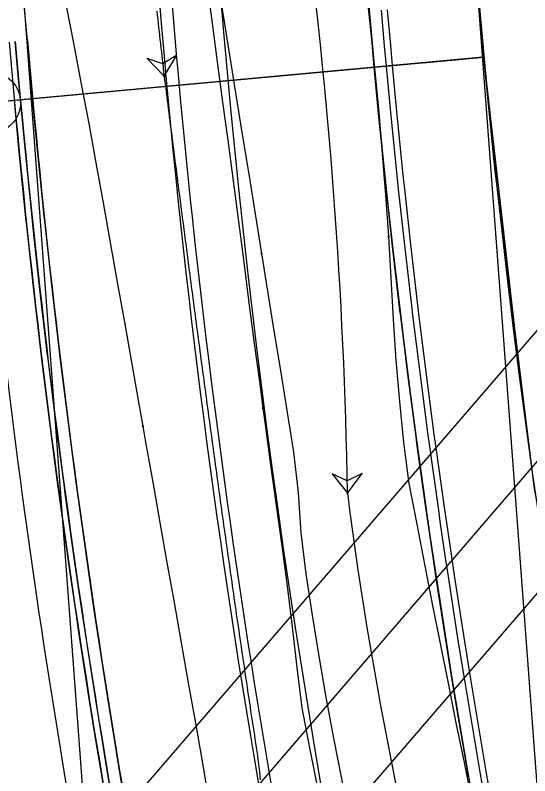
# Model space of a CAD drawing. Extents: x -70 to 701944, y -4 to 666871.
# Drawn here: x 668167.6 to 668209.6, y 656266.5 to 656328.6 of the extents above; entities that cross this region are included whole.
import ezdxf

# ---------------------------------------------------------------- set-up
doc = ezdxf.new("R2010")
doc.units = 0
for name, color, linetype in [('R_Detour', 7, 'Continuous'), ('R_Horz Alg', 7, 'Continuous'), ('R_No Plot', 7, 'Continuous'), ('R_Proposed Road', 7, 'Continuous'), ('R_Striping', 7, 'Continuous'), ('R_Water', 7, 'Continuous'), ('T_Indications', 7, 'Continuous'), ('T_Vehicle Path Lt Major', 7, 'Continuous'), ('T_Vehicle Path Rt', 7, 'Continuous')]:
    doc.layers.add(name, color=color, linetype=linetype)

msp = doc.modelspace()

# ---------------------------------------------------------------- linework, layer by layer
at = {"layer": 'R_Detour'}
msp.add_line((668123.427, 656317.607), (668203.754, 656325.009), dxfattribs=at)
at = {"layer": 'R_Horz Alg'}
msp.add_line((668214.129, 656212.597), (668204.795, 656337.586), dxfattribs=at)
msp.add_lwpolyline([(668200.849, 656324.741), (668205.828, 656325.2)], dxfattribs=at)
msp.add_arc((668919.004, 656390.918), 716.197, 184.270523, 204.123313, dxfattribs=at)
at = {"layer": 'R_No Plot'}
for p, q in [((668177.231, 656209.842), (668160.778, 656430.175)), ((668146.592, 656218.335), (668259.536, 656349.509))]:
    msp.add_line(p, q, dxfattribs=at)
for points in [[(668115.413, 656408.698), (668199.019, 656414.941), (668199.764, 656404.969), (668205.721, 656325.191), (668145.584, 656319.648), (668145.029, 656325.822), (668141.442, 656348.441), (668136.655, 656365.603), (668131.433, 656379.334), (668123.638, 656395.265)], [(668203.487, 656355.108), (668251.852, 656358.719), (668253.161, 656341.197), (668253.893, 656332.226), (668254.707, 656323.663), (668256.989, 656304.018), (668259.175, 656288.746), (668262.093, 656271.387), (668265.097, 656255.918), (668267.006, 656246.759), (668268.493, 656237.565), (668221.915, 656226.584), (668216.775, 656255.73), (668213.367, 656272.838), (668209.96, 656289.947), (668208.341, 656303.042), (668205.828, 656325.201), (668204.769, 656337.932)], [(668145.584, 656319.648), (668148.917, 656289.832), (668153.337, 656260.517), (668160.437, 656224.08), (668163.658, 656212.851), (668221.915, 656226.584), (668216.775, 656255.73), (668209.96, 656289.947), (668206.722, 656316.137), (668205.828, 656325.201), (668149.946, 656320.05)]]:
    msp.add_lwpolyline(points, close=True, dxfattribs=at)
msp.add_circle((668165.499, 656321.483), 2.5, dxfattribs=at)
at = {"layer": 'R_Proposed Road'}
for points in [[(668168.561, 656326.562), (668168.294, 656329.434), (668168.072, 656331.538), (668167.986, 656332.301), (668167.637, 656335.163), (668167.459, 656336.501)], [(668204.564, 656266.471), (668203.647, 656271.856), (668203.267, 656274.162), (668202.771, 656277.248), (668201.935, 656282.646), (668201.707, 656284.167), (668201.272, 656287.129), (668201.14, 656288.05), (668200.385, 656293.461), (668200.286, 656294.192), (668199.671, 656298.876), (668199.006, 656304.236), (668198.998, 656304.297), (668198.366, 656309.723), (668197.866, 656314.298), (668197.775, 656315.154), (668197.225, 656320.588), (668196.866, 656324.374), (668196.716, 656326.027), (668196.46, 656328.94)], [(668205.952, 656264.355), (668205.55, 656266.643), (668204.634, 656272.02), (668204.254, 656274.323), (668203.758, 656277.404), (668202.924, 656282.795), (668202.696, 656284.314), (668202.262, 656287.272), (668202.129, 656288.192), (668201.376, 656293.595), (668201.277, 656294.326), (668200.663, 656299.003), (668199.999, 656304.356), (668199.991, 656304.417), (668199.36, 656309.835), (668198.86, 656314.403), (668198.77, 656315.258), (668198.22, 656320.685), (668197.862, 656324.466), (668197.712, 656326.117), (668197.456, 656329.026)], [(668206.444, 656264.442), (668206.042, 656266.728), (668205.127, 656272.102), (668204.748, 656274.404), (668204.252, 656277.483), (668203.418, 656282.87), (668203.19, 656284.388), (668202.757, 656287.344), (668202.624, 656288.263), (668201.871, 656293.662), (668201.773, 656294.392), (668201.159, 656299.067), (668200.495, 656304.416), (668200.488, 656304.476), (668199.857, 656309.891), (668199.357, 656314.456), (668199.267, 656315.31), (668198.718, 656320.734), (668198.36, 656324.511), (668198.21, 656326.161), (668197.955, 656329.068)], [(668175.995, 656261.494), (668175.041, 656267.095), (668174.646, 656269.493), (668174.129, 656272.702), (668173.26, 656278.316), (668173.023, 656279.898), (668172.571, 656282.979), (668172.433, 656283.937), (668171.648, 656289.563), (668171.545, 656290.324), (668170.906, 656295.196), (668170.214, 656300.77), (668170.206, 656300.833), (668169.549, 656306.476), (668169.028, 656311.234), (668168.934, 656312.124), (668168.362, 656317.776), (668167.989, 656321.713), (668167.832, 656323.432), (668167.566, 656326.462), (668167.565, 656326.477)], [(668176.98, 656261.666), (668176.027, 656267.259), (668175.632, 656269.654), (668175.117, 656272.859), (668174.249, 656278.466), (668174.012, 656280.045), (668173.56, 656283.122), (668173.423, 656284.079), (668172.639, 656289.698), (668172.536, 656290.458), (668171.898, 656295.323), (668171.207, 656300.89), (668171.199, 656300.953), (668170.543, 656306.588), (668170.022, 656311.339), (668169.929, 656312.228), (668169.357, 656317.873), (668168.984, 656321.805), (668168.828, 656323.522), (668168.566, 656326.511)], [(668175.502, 656261.409), (668174.548, 656267.013), (668174.152, 656269.413), (668173.635, 656272.624), (668172.765, 656278.242), (668172.528, 656279.824), (668172.076, 656282.907), (668171.938, 656283.866), (668171.153, 656289.496), (668171.05, 656290.258), (668170.41, 656295.132), (668169.717, 656300.71), (668169.71, 656300.774), (668169.052, 656306.42), (668168.531, 656311.181), (668168.437, 656312.072), (668167.864, 656317.727), (668167.491, 656321.667)]]:
    msp.add_lwpolyline(points, dxfattribs=at)
msp.add_arc((668919.004, 656390.918), 725.197, 184.270523, 204.123313, dxfattribs=at)
at = {"layer": 'R_Striping'}
for radius, start, end in [(737.197, 184.194321, 200.430569), (741.197, 184.194564, 192.404344)]:
    msp.add_arc((668919.004, 656390.918), radius, start, end, dxfattribs=at)
at = {"layer": 'R_Water'}
for p, q in [((668254.821, 656354.76), (668141.288, 656222.903)), ((668265.43, 656345.625), (668151.897, 656213.768))]:
    msp.add_line(p, q, dxfattribs=at)
at = {"layer": 'T_Indications'}
for radius in [754.697, 754.197, 753.197, 757.697, 762.697]:
    msp.add_arc((668919.004, 656390.918), radius, 184.901486, 192.404344, dxfattribs=at)
at = {"layer": 'T_Vehicle Path Lt Major'}
for points in [[(668186.128, 656383.09), (668186.798, 656381.161), (668187.873, 656377.933), (668188.898, 656374.689), (668189.871, 656371.428), (668190.793, 656368.153), (668191.664, 656364.864), (668192.482, 656361.561), (668193.249, 656358.246), (668193.879, 656354.861), (668194.383, 656351.425), (668194.808, 656347.978), (668195.156, 656344.523), (668195.427, 656341.061), (668195.619, 656337.593), (668195.8, 656334.144), (668196.199, 656330.782), (668196.571, 656327.417), (668196.916, 656324.049), (668197.234, 656320.678), (668197.524, 656317.305), (668197.788, 656313.929), (668198.024, 656310.552)], [(668174.192, 656377.612), (668174.727, 656375.747), (668175.589, 656372.632), (668176.417, 656369.511), (668177.209, 656366.385), (668177.967, 656363.26), (668178.691, 656360.134), (668179.381, 656357.007), (668180.04, 656353.878), (668180.666, 656350.75), (668181.265, 656347.623), (668181.842, 656344.478), (668182.402, 656341.323), (668182.946, 656338.164), (668183.478, 656335.001), (668184.003, 656331.822), (668184.53, 656328.59), (668185.053, 656325.357), (668185.573, 656322.121), (668186.094, 656318.885), (668186.62, 656315.647), (668187.143, 656312.408), (668187.665, 656309.168)], [(668198.024, 656310.552), (668198.233, 656307.172), (668198.415, 656303.791), (668198.629, 656300.42), (668198.918, 656297.065), (668199.245, 656293.718), (668199.706, 656290.377), (668200.339, 656287.056), (668200.97, 656283.788), (668201.604, 656280.545), (668202.244, 656277.302), (668202.89, 656274.062), (668203.541, 656270.823), (668204.196, 656267.586), (668204.856, 656264.352), (668205.518, 656261.119), (668206.184, 656257.889), (668206.853, 656254.661), (668207.524, 656251.434), (668208.198, 656248.204), (668208.875, 656244.974), (668209.553, 656241.743)], [(668187.665, 656309.168), (668188.188, 656305.928), (668188.711, 656302.686), (668189.235, 656299.441), (668189.76, 656296.188), (668190.285, 656292.932), (668190.668, 656289.651), (668190.878, 656286.341), (668191.277, 656282.993), (668191.788, 656279.633), (668192.335, 656276.278), (668192.919, 656272.93), (668193.538, 656269.588), (668194.194, 656266.253), (668194.886, 656262.925), (668195.613, 656259.604), (668196.377, 656256.292), (668197.176, 656252.988), (668198.01, 656249.693), (668198.881, 656246.407), (668199.786, 656243.131), (668200.669, 656239.854)]]:
    msp.add_lwpolyline(points, dxfattribs=at)
msp.add_lwpolyline([(668194.68, 656289.593), (668195.872, 656291.199), (668194.664, 656290.593), (668193.437, 656291.16)], close=True, dxfattribs=at)
for centre in [(668198.024, 656310.552), (668198.024, 656310.552), (668187.665, 656309.168), (668187.665, 656309.168), (668194.68, 656289.593), (668194.68, 656289.593)]:
    msp.add_circle(centre, 0.0417, dxfattribs=at)
for centre, radius, start, end in [((667777.816, 656282.858), 416.919, 0.92564, 7.6055), ((668502.803, 656328.666), 310.59, 187.22713, 196.5674)]:
    msp.add_arc(centre, radius, start, end, dxfattribs=at)
at = {"layer": 'T_Vehicle Path Rt'}
for points in [[(668180.426, 656352.872), (668180.606, 656351.873), (668181.22, 656348.551), (668181.808, 656345.226), (668182.226, 656341.85), (668182.368, 656338.406), (668182.714, 656335.034), (668183.149, 656331.699), (668183.587, 656328.369), (668184.02, 656325.041), (668184.452, 656321.716), (668184.926, 656318.407), (668185.353, 656315.086), (668185.781, 656311.768), (668186.211, 656308.452), (668186.642, 656305.138), (668187.077, 656301.825), (668187.516, 656298.515), (668187.781, 656296.53)], [(668167.455, 656349.047), (668167.673, 656348.116), (668168.389, 656344.997), (668169.087, 656341.865), (668169.763, 656338.753), (668170.412, 656335.688), (668171.064, 656332.543), (668171.706, 656329.376), (668172.337, 656326.193), (668172.955, 656322.995), (668173.559, 656319.783), (668174.152, 656316.555), (668174.736, 656313.313), (668175.316, 656310.065), (668175.893, 656306.81), (668176.469, 656303.551), (668177.048, 656300.288), (668177.628, 656297.022), (668177.976, 656295.06)], [(668179.113, 656328.949), (668179.151, 656328.618), (668179.189, 656328.286), (668179.227, 656327.955), (668179.264, 656327.624), (668179.302, 656327.293), (668179.34, 656326.962), (668179.378, 656326.631), (668179.416, 656326.299), (668179.453, 656325.968), (668179.491, 656325.637), (668179.529, 656325.306), (668179.566, 656324.975), (668179.604, 656324.643), (668179.641, 656324.312), (668179.678, 656323.981), (668179.716, 656323.65)], [(668179.716, 656323.65), (668179.758, 656323.319), (668179.8, 656322.988), (668179.842, 656322.658), (668179.884, 656322.327), (668179.926, 656321.996), (668179.969, 656321.666), (668180.011, 656321.335), (668180.053, 656321.004), (668180.095, 656320.674), (668180.137, 656320.343), (668180.18, 656320.012), (668180.222, 656319.682), (668180.264, 656319.351), (668180.307, 656319.02), (668180.349, 656318.69), (668180.391, 656318.359), (668180.434, 656318.029), (668180.476, 656317.698), (668180.518, 656317.367), (668180.561, 656317.037), (668180.603, 656316.706), (668180.646, 656316.375), (668180.688, 656316.045), (668180.731, 656315.714), (668180.773, 656315.384), (668180.816, 656315.053), (668180.859, 656314.722), (668180.901, 656314.392), (668180.944, 656314.061), (668180.987, 656313.731), (668181.029, 656313.4), (668181.072, 656313.07), (668181.115, 656312.739), (668181.158, 656312.408), (668181.201, 656312.078), (668181.244, 656311.747), (668181.287, 656311.417), (668181.33, 656311.086), (668181.373, 656310.756), (668181.416, 656310.425), (668181.459, 656310.095), (668181.502, 656309.764), (668181.545, 656309.433), (668181.588, 656309.103), (668181.631, 656308.772), (668181.674, 656308.442), (668181.718, 656308.111), (668181.761, 656307.781), (668181.804, 656307.45), (668181.847, 656307.12), (668181.891, 656306.789), (668181.934, 656306.459), (668181.978, 656306.128), (668182.021, 656305.798), (668182.065, 656305.467), (668182.108, 656305.137), (668182.152, 656304.806), (668182.196, 656304.476), (668182.24, 656304.146), (668182.283, 656303.815), (668182.327, 656303.485), (668182.371, 656303.154), (668182.415, 656302.824), (668182.459, 656302.493), (668182.503, 656302.163), (668182.547, 656301.833), (668182.592, 656301.502), (668182.636, 656301.172), (668182.68, 656300.841), (668182.724, 656300.511), (668182.769, 656300.181), (668182.813, 656299.85), (668182.857, 656299.52), (668182.902, 656299.19), (668182.946, 656298.859), (668182.991, 656298.529), (668183.035, 656298.199), (668183.08, 656297.868), (668183.125, 656297.538), (668183.169, 656297.208), (668183.214, 656296.877), (668183.259, 656296.547), (668183.303, 656296.217), (668183.348, 656295.886), (668183.393, 656295.556), (668183.438, 656295.226), (668183.483, 656294.895), (668183.528, 656294.565), (668183.573, 656294.235), (668183.618, 656293.905), (668183.663, 656293.574), (668183.708, 656293.244), (668183.753, 656292.914), (668183.799, 656292.584), (668183.844, 656292.253), (668183.889, 656291.923), (668183.935, 656291.593), (668183.98, 656291.263), (668184.026, 656290.932), (668184.071, 656290.602), (668184.117, 656290.272), (668184.162, 656289.942), (668184.208, 656289.612), (668184.254, 656289.281), (668184.3, 656288.951), (668184.346, 656288.621), (668184.391, 656288.291), (668184.437, 656287.961), (668184.484, 656287.631), (668184.53, 656287.301), (668184.576, 656286.97), (668184.622, 656286.64), (668184.668, 656286.31), (668184.715, 656285.98), (668184.761, 656285.65), (668184.808, 656285.32), (668184.855, 656284.99), (668184.902, 656284.66), (668184.948, 656284.33), (668184.995, 656284), (668185.042, 656283.67), (668185.089, 656283.34), (668185.136, 656283.01), (668185.184, 656282.68), (668185.231, 656282.35), (668185.278, 656282.02), (668185.325, 656281.69), (668185.373, 656281.36), (668185.42, 656281.03), (668185.468, 656280.7), (668185.515, 656280.37), (668185.563, 656280.04), (668185.61, 656279.71), (668185.658, 656279.381), (668185.706, 656279.051), (668185.754, 656278.721), (668185.802, 656278.391), (668185.85, 656278.061), (668185.898, 656277.731), (668185.946, 656277.401), (668185.994, 656277.072), (668186.043, 656276.742), (668186.091, 656276.412), (668186.14, 656276.082), (668186.188, 656275.752), (668186.237, 656275.423), (668186.286, 656275.093), (668186.335, 656274.763), (668186.384, 656274.434), (668186.433, 656274.104), (668186.482, 656273.774), (668186.531, 656273.444), (668186.581, 656273.115), (668186.63, 656272.785), (668186.68, 656272.455), (668186.729, 656272.126), (668186.779, 656271.796), (668186.829, 656271.467), (668186.879, 656271.137), (668186.93, 656270.808), (668186.98, 656270.478), (668187.03, 656270.149), (668187.08, 656269.819), (668187.131, 656269.49), (668187.181, 656269.16), (668187.232, 656268.831), (668187.281, 656268.501), (668187.327, 656268.171), (668187.371, 656267.84), (668187.414, 656267.51), (668187.454, 656267.179), (668187.492, 656266.848), (668187.527, 656266.516), (668187.561, 656266.185)], [(668187.781, 656296.53), (668187.959, 656295.206), (668188.407, 656291.899), (668188.861, 656288.594), (668189.32, 656285.291), (668189.771, 656281.987), (668190.182, 656278.676), (668190.561, 656275.361), (668190.957, 656272.051), (668191.591, 656268.787), (668192.245, 656265.528), (668192.778, 656262.909)], [(668177.976, 656295.06), (668178.207, 656293.752), (668178.787, 656290.48), (668179.367, 656287.206), (668179.948, 656283.93), (668180.529, 656280.651), (668181.11, 656277.37), (668181.692, 656274.09), (668182.272, 656270.816), (668182.853, 656267.536), (668183.38, 656264.244), (668183.69, 656261.606)]]:
    msp.add_lwpolyline(points, dxfattribs=at)
msp.add_lwpolyline([(668179.716, 656323.65), (668180.748, 656325.363), (668179.604, 656324.643), (668178.328, 656325.09)], close=True, dxfattribs=at)
for centre in [(668179.716, 656323.65), (668179.716, 656323.65), (668187.781, 656296.53), (668187.781, 656296.53), (668177.976, 656295.06), (668177.976, 656295.06)]:
    msp.add_circle(centre, 0.0417, dxfattribs=at)
msp.add_arc((668919.004, 656390.918), 742.197, 184.270523, 204.123313, dxfattribs=at)

doc.saveas('drawing.dxf')
